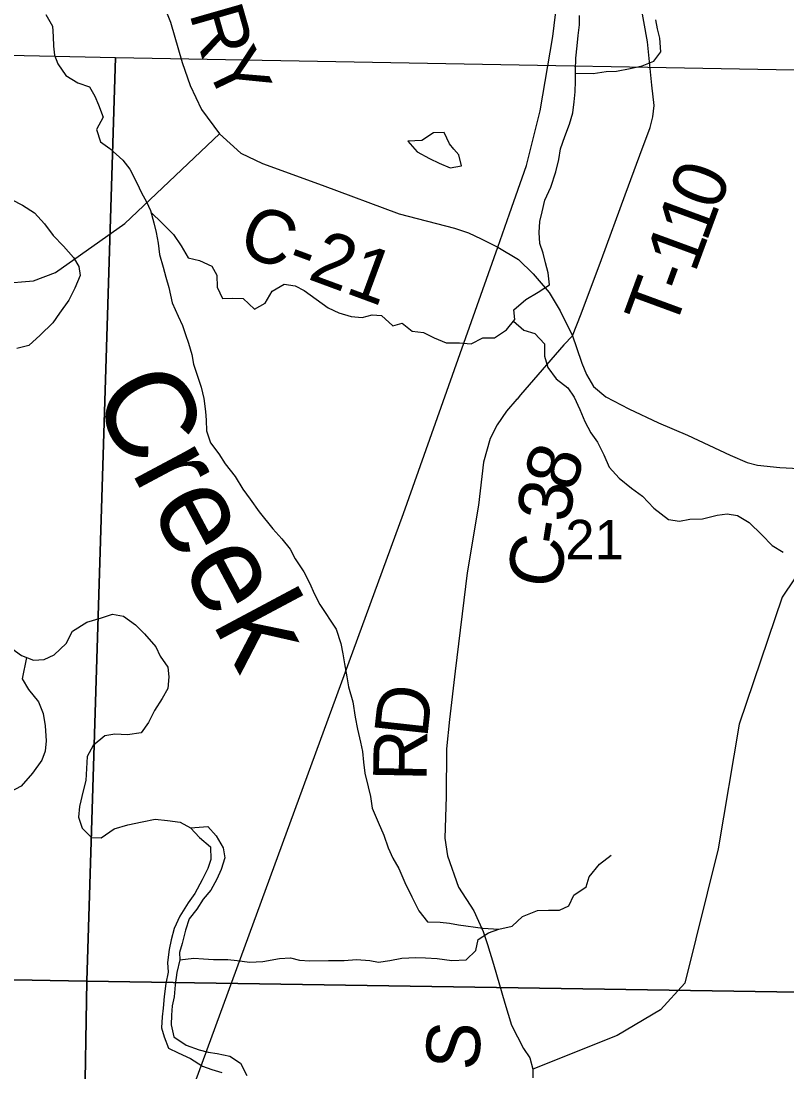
# Model space of a CAD drawing. Extents: x 2043100 to 2470832, y 443715 to 810583.
# Drawn here: x 2237065 to 2241363, y 681219 to 687120 of the extents above; entities that cross this region are included whole.
import ezdxf

# ---------------------------------------------------------------- set-up
doc = ezdxf.new("R2010")
doc.units = 0
for name, color, linetype in [('GM_X_County_Road', 7, 'Continuous'), ('GM_X_County_Road_Text', 7, 'Continuous'), ('GM_X_Interstate_Route', 7, 'Continuous'), ('GM_X_Minor_Lake', 7, 'Continuous'), ('GM_X_Minor_River', 7, 'Continuous'), ('GM_X_Minor_River_Text', 7, 'Continuous'), ('GM_X_Section', 7, 'Continuous'), ('GM_X_Section_Text', 7, 'Continuous'), ('GM_X_Township_Road', 7, 'Continuous'), ('GM_X_Township_Road_Text', 7, 'Continuous'), ('GM_X_Township_ROW', 7, 'Continuous')]:
    doc.layers.add(name, color=color, linetype=linetype)

msp = doc.modelspace()

# ---------------------------------------------------------------- linework, layer by layer
at = {"layer": 'GM_X_County_Road'}
for points in [[(2237860.7, 687221.6), (2237903.5, 687113.1), (2237969.1, 686886.3), (2238013.7, 686757.8), (2238078.2, 686623), (2238178.7, 686485.9), (2238299.3, 686378.7), (2238420.5, 686319.4), (2238754.6, 686198.1), (2239186.2, 686037.7), (2239496.7, 685956.7), (2239576.3, 685929.9), (2239647.8, 685897.1), (2239740.6, 685849.5), (2239856.2, 685781), (2239939.3, 685700.1), (2240028, 685595.2), (2240090.9, 685492.5), (2240159.3, 685351.7)], [(2240159.3, 685351.7), (2240110.9, 685302.1), (2239868.5, 685020.3), (2239848.7, 684997.3)], [(2240159.3, 685351.7), (2240182.6, 685287.4), (2240211.7, 685199.1), (2240238.9, 685134.7), (2240278.2, 685068.3), (2240347.5, 685009.6), (2240476.5, 684942.3), (2240641.4, 684864.6), (2240804.4, 684795), (2241044.8, 684682.5), (2241140.2, 684641.6), (2241197.9, 684627), (2241323.6, 684613.8), (2241429.3, 684606.7), (2241518.9, 684591.8), (2241652.3, 684552.5), (2241807.5, 684506.9), (2241898.9, 684468), (2241952.6, 684443.5), (2241989.1, 684420), (2242025.2, 684381.3), (2242065.3, 684338.3), (2242081.6, 684286.2), (2242096.3, 684239.2)], [(2239848.7, 684997.3), (2239848, 684996.5), (2239789.8, 684929), (2239737.1, 684853.4), (2239698.4, 684775.7), (2239661.1, 684644), (2239632.7, 684402.1), (2239568.4, 684021.5), (2239501.9, 683469.6), (2239468.6, 683198.6), (2239453.5, 683034.1), (2239450.1, 682765.7), (2239444.2, 682531.3), (2239457.8, 682433.4), (2239520.9, 682256.3), (2239605.2, 682123.6), (2239659.2, 682008.4), (2239682.4, 681934.7), (2239716.3, 681825.2), (2239780.1, 681606), (2239818.2, 681482.5), (2239884.5, 681351.6), (2239919.4, 681298.1), (2239938, 681236.2), (2239937.3, 681186.3)]]:
    msp.add_lwpolyline(points, dxfattribs=at)
at = {"layer": 'GM_X_Interstate_Route'}
msp.add_lwpolyline([(2237853.4, 680646.6), (2237853.4, 680646.6), (2239210.5, 684354.4), (2239740.6, 685849.5), (2239807, 686036.8), (2239900.8, 686308.4), (2239978.1, 686615.9), (2240049.8, 687033.4), (2240096, 687420.4), (2240111.2, 688007.2), (2240143.4, 688932.6), (2240159.4, 689467.4), (2240205, 690022.6), (2240236.1, 690485.5), (2240298.1, 690880.8), (2240441.3, 691587.6), (2240552.3, 692108)], dxfattribs=at)
at = {"layer": 'GM_X_Minor_Lake'}
for points in [[(2239494.3, 686400.4), (2239469.3, 686429.5), (2239439.4, 686493.6), (2239379.5, 686491.7), (2239313.5, 686449.7), (2239235.7, 686445.8)], [(2239235.7, 686445.8), (2239287.5, 686385.7), (2239357.3, 686347.6), (2239411.1, 686321.5), (2239473, 686295.4), (2239536.9, 686307.3), (2239521, 686369.4), (2239494.3, 686400.4)]]:
    msp.add_lwpolyline(points, dxfattribs=at)
at = {"layer": 'GM_X_Minor_River'}
for points in [[(2237204.5, 687157.1), (2237242.3, 687091), (2237246.1, 687033), (2237248, 686978.9), (2237253.9, 686928.9), (2237271.8, 686878.8), (2237317.6, 686814.7), (2237383.4, 686772.6), (2237449.3, 686750.5), (2237479.1, 686698.4), (2237501, 686648.4), (2237526.8, 686580.3), (2237488.7, 686510.3), (2237510.6, 686442.2), (2237564.4, 686404.1), (2237636.2, 686338), (2237676, 686287.9), (2237715.8, 686211.8), (2237741.6, 686155.7), (2237769.5, 686105.6), (2237791.4, 686055.6), (2237811.2, 685987.5), (2237823.1, 685933.4), (2237834.9, 685873.4), (2237842.8, 685809.3), (2237862.6, 685737.3), (2237878.5, 685681.2), (2237894.4, 685623.1), (2237914.2, 685537.1), (2237948, 685463), (2237971.8, 685410.9), (2237987.7, 685360.8), (2238005.6, 685310.8), (2238023.4, 685246.7), (2238033.3, 685192.7), (2238057.1, 685120.6), (2238077, 685064.5), (2238090.8, 685000.5), (2238100.7, 684928.4), (2238104.6, 684878.4), (2238106.5, 684818.3), (2238128.3, 684752.2), (2238176.1, 684690.1), (2238209.9, 684634.1), (2238267.7, 684561.9), (2238309.5, 684491.8), (2238351.3, 684435.7), (2238401.1, 684363.6)], [(2237794.7, 686044), (2237855.1, 685987.4), (2237920.9, 685921.3), (2237964.7, 685857.2), (2238002.5, 685791.1), (2238066.4, 685775), (2238136.2, 685742.9), (2238164, 685692.8), (2238165.9, 685624.8), (2238195.7, 685562.7), (2238249.6, 685564.6), (2238311.5, 685562.5), (2238375.3, 685502.4), (2238435.3, 685536.3), (2238475.3, 685602.3), (2238541.3, 685642.3), (2238603.2, 685632.2), (2238655, 685606.1), (2238720.8, 685558), (2238788.6, 685509.8), (2238848.5, 685481.7), (2238918.3, 685461.6), (2238980.2, 685455.5), (2239036.1, 685469.5), (2239088, 685467.4), (2239151.8, 685409.3), (2239203.8, 685423.2), (2239259.6, 685379.1), (2239323.5, 685371), (2239383.3, 685340.9), (2239451.1, 685312.8), (2239525, 685312.7), (2239590.9, 685306.6), (2239656.9, 685340.5), (2239722.7, 685340.4), (2239788.7, 685386.4), (2239836.7, 685444.3), (2239830.9, 685498.4), (2239896.9, 685556.3), (2239966.8, 685598.3), (2240030.8, 685638.2), (2240022.9, 685706.3), (2240009.1, 685762.3), (2239995.2, 685816.4), (2239977.3, 685870.4), (2239973.4, 685932.5), (2239975.6, 685994.5), (2239989.6, 686048.5), (2240003.8, 686114.5), (2240037.8, 686186.5), (2240065.9, 686272.6), (2240082.1, 686342.6), (2240092.1, 686402.6), (2240116.2, 686470.6), (2240142.3, 686540.6), (2240162.4, 686604.7), (2240168.5, 686666.7), (2240174.6, 686722.7), (2240176.7, 686782.8), (2240176.9, 686844.8), (2240179, 686910.8), (2240185.1, 686980.9), (2240191.2, 687038.9), (2240199.3, 687098.9), (2240199.4, 687150.9)], [(2240176.8, 686826.8), (2240274.7, 686824.6), (2240348.6, 686836.5), (2240406.5, 686838.5), (2240482.4, 686852.4), (2240550.3, 686868.3), (2240616.2, 686894.2), (2240656.2, 686946.2), (2240650.4, 687024.2), (2240636.5, 687076.3), (2240626.6, 687126.3)], [(2237012.8, 686118.7), (2237074.6, 686086.6), (2237140.4, 686042.5), (2237196.2, 685980.3), (2237246, 685916.2), (2237303.8, 685856.1), (2237359.6, 685792), (2237389.4, 685741.9), (2237397.3, 685691.9), (2237367.2, 685619.9), (2237333.2, 685551.9), (2237281.1, 685479.9), (2237243.1, 685425.9), (2237173.1, 685355.9), (2237109.1, 685298), (2237041.1, 685282.1)], [(2239829.4, 685435.5), (2239886.5, 685384.2), (2239948.4, 685366.1), (2240002.2, 685308), (2240002.1, 685238), (2240021.9, 685173.9), (2240067.7, 685111.8), (2240133.5, 685059.7), (2240169.4, 685007.6), (2240201.2, 684939.5), (2240229, 684871.4), (2240262.8, 684807.3), (2240300.6, 684755.2), (2240336.4, 684685.1), (2240366.3, 684615), (2240422.1, 684552.9), (2240489.8, 684496.8), (2240551.6, 684452.7), (2240615.1, 684385.5)], [(2240615.1, 684385.5), (2240697.6, 684322), (2240759.6, 684312.2), (2240817.6, 684322.4), (2240889.5, 684324.6), (2240971.4, 684344.9), (2241027.4, 684353.1), (2241085.4, 684343.3), (2241151.5, 684303.5), (2241221.6, 684235.7), (2241279.8, 684175.8), (2241341.9, 684138)], [(2238401.1, 684363.6), (2238478.7, 684268.3), (2238528.8, 684212.5), (2238575, 684154.6), (2238603.1, 684100.7), (2238651.3, 684026.8), (2238683.5, 683964.8), (2238711.6, 683902.9), (2238741.8, 683844.9), (2238834.2, 683705.2), (2238860.4, 683625.2), (2238870.6, 683567.2), (2238880.7, 683511.2), (2238892.9, 683437.2), (2238903.1, 683381.2), (2238927.3, 683297.2), (2238939.6, 683211.2), (2238953.8, 683143.2), (2238970, 683071.2), (2238982.1, 683019.2), (2238986.3, 682959.2), (2238994.5, 682897.2), (2239012.7, 682821.2), (2239026.9, 682765.2), (2239035, 682701.2), (2239069.3, 682621.2), (2239101.5, 682549.3), (2239125.7, 682477.3), (2239151.8, 682419.3), (2239186, 682361.4), (2239218.2, 682283.5), (2239258.4, 682203.6), (2239296.6, 682123.6), (2239346.8, 682061.8), (2239416.8, 682060), (2239468.8, 682054.2), (2239520.8, 682046.3), (2239656.8, 682026.8), (2239746.8, 682021.1)], [(2237013.2, 683596.8), (2237067.3, 683557), (2237135.4, 683531.2), (2237195.3, 683535.4), (2237251.2, 683561.6), (2237319, 683625.9), (2237354.8, 683694.1), (2237434.6, 683744.4), (2237516.5, 683768.7), (2237578.4, 683788.9), (2237640.4, 683779.1), (2237708.6, 683729.3), (2237758.7, 683679.5), (2237820.9, 683605.6), (2237847, 683553.7), (2237889.2, 683491.8), (2237895.3, 683437.8), (2237889.5, 683371.7), (2237857.7, 683315.5), (2237813.9, 683249.3), (2237780.1, 683181.2), (2237740.3, 683123), (2237662.4, 683112.7), (2237592.4, 683116.5), (2237536.5, 683106.3), (2237470.6, 683052), (2237436.8, 682989.9), (2237433, 682923.8), (2237429.2, 682855.8), (2237413.4, 682797.7), (2237393.7, 682709.5), (2237387.9, 682649.5), (2237408, 682587.5), (2237460.2, 682535.6), (2237514.2, 682533.8), (2237588, 682584.1), (2237663.9, 682606.4), (2237745.8, 682624.7), (2237817.7, 682638.9), (2237887.7, 682631.2), (2237957.7, 682621.4), (2238015.8, 682589.6)], [(2237096.3, 683546), (2237071.7, 683426.9), (2237107.9, 683367), (2237164, 683297.2), (2237190.2, 683231.2), (2237200.4, 683163.2), (2237206.7, 683079.2), (2237200.8, 683021.1), (2237183, 682971), (2237129.2, 682896.8), (2237065.5, 682824.5), (2236999.6, 682788.2)], [(2238015.8, 682589.6), (2238065.9, 682535.7), (2238128, 682483.9), (2238130.3, 682411.8), (2238114.4, 682361.8), (2238082.6, 682297.6), (2238040.9, 682221.4), (2238003, 682169.2), (2237957.3, 682095), (2237925.5, 682024.9), (2237907.7, 681960.8), (2237895.9, 681906.7), (2237888.1, 681834.6), (2237890.2, 681780.6), (2237878.4, 681716.5), (2237868.6, 681642.4), (2237862.8, 681578.3), (2237857, 681528.3), (2237853.2, 681468.2), (2237869.3, 681416.2), (2237893.5, 681352.3), (2237947.5, 681326.4), (2238015.6, 681294.7), (2238083.7, 681252.9), (2238135.7, 681233), (2238191.8, 681217.2)], [(2238015.8, 682589.6), (2238113.7, 682597.9), (2238159.9, 682546), (2238200, 682478.1), (2238208.2, 682422.1), (2238188.4, 682356), (2238164.6, 682301.9), (2238130.8, 682239.7), (2238086.9, 682189.5), (2238051.1, 682133.4), (2238009.3, 682079.2), (2237987.5, 682015.1), (2237969.7, 681941), (2237953.9, 681890.9), (2237956, 681848.8), (2237940.2, 681778.8), (2237930.4, 681708.7), (2237924.6, 681640.6), (2237912.8, 681590.5), (2237908.9, 681538.5), (2237907.1, 681484.4), (2237923.3, 681416.4), (2237991.4, 681370.6), (2238065.4, 681342.9), (2238115.5, 681331), (2238165.5, 681323.2), (2238237.5, 681307.4), (2238297.6, 681269.6), (2238331.8, 681199.7)], [(2237956, 681848.8), (2238035.9, 681859.1), (2238089.9, 681855.3), (2238145.9, 681851.5), (2238225.9, 681851.8), (2238277.9, 681846), (2238347.9, 681836.2), (2238421.8, 681840.4), (2238515.7, 681856.8), (2238577.7, 681861), (2238627.7, 681847.2), (2238685.7, 681843.3), (2238789.7, 681845.7), (2238877.6, 681846), (2238947.6, 681850.2), (2239021.6, 681844.5), (2239071.6, 681836.7), (2239135.5, 681844.9), (2239201.5, 681859.1), (2239281.4, 681861.4), (2239335.4, 681859.6), (2239399.4, 681855.8), (2239483.4, 681846.1), (2239563.3, 681848.3), (2239617.2, 681900.6), (2239631, 681962.7), (2239688.8, 682000.9), (2239746.8, 682021.1), (2239820.7, 682037.4), (2239878.5, 682091.6), (2239962.4, 682125.9), (2240024.3, 682128.1), (2240086.3, 682128.3), (2240138.2, 682152.5), (2240168, 682212.7), (2240235.9, 682258.9), (2240253.7, 682315), (2240311.5, 682385.3), (2240377.3, 682437.6)]]:
    msp.add_lwpolyline(points, dxfattribs=at)
at = {"layer": 'GM_X_Section'}
for points in [[(2232303.8, 687030.6), (2237595.1, 686915.4), (2237434.5, 681728.7), (2232209.4, 681824.4)], [(2237595.1, 686915.4), (2242950.3, 686817), (2242879.6, 681645.2), (2237434.5, 681728.7)], [(2232209.4, 681824.4), (2237434.5, 681728.7), (2237342.8, 676305.5), (2232088.9, 676483)], [(2237434.5, 681728.7), (2242879.6, 681645.2), (2242780.6, 676346), (2237342.8, 676305.5)]]:
    msp.add_lwpolyline(points, close=True, dxfattribs=at)
at = {"layer": 'GM_X_Township_Road'}
for points in [[(2240159.3, 685351.7), (2240208.5, 685475.3), (2240323.3, 685780.5), (2240454.7, 686143.5), (2240536.8, 686366.8), (2240596.3, 686522.4), (2240610.9, 686582.3), (2240617.5, 686646.3), (2240604.7, 686760.5), (2240581.2, 687002.9), (2240511.2, 687387.9), (2240503.2, 687430.1), (2240502.8, 687432.1)], [(2235863.5, 686184.9), (2235977.3, 686117), (2236070.6, 686064.1), (2236207.1, 685948.7), (2236411.1, 685788.6), (2236577.9, 685702.9), (2236958.5, 685646.7), (2237134.5, 685661.4), (2237258.6, 685708.3), (2237648.6, 685982.7), (2238178.7, 686485.9)]]:
    msp.add_lwpolyline(points, dxfattribs=at)
at = {"layer": 'GM_X_Township_ROW'}
msp.add_lwpolyline([(2241722.5, 684295.1), (2241550.9, 684205.4), (2241336.5, 683885.1), (2241094.9, 683171.8), (2240976.9, 682472.7), (2240790, 681718.3), (2240652.6, 681567.7), (2240411.1, 681425.1), (2239938, 681236.2)], dxfattribs=at)

# ---------------------------------------------------------------- texts
at = {"layer": 'GM_X_County_Road_Text'}
for s, rotation, p in [('R', 286.0151, (2238007.9, 687164.4)), ('Y', 295.58679, (2238095.3, 686876.5)), ('C-21', 339.72503, (2238270.8, 685820.5)), ('8', 72.14925, (2240164.7, 684468.7)), ('3', 82.74977, (2240144.6, 684299.7)), ('-', 80.98447, (2240123.9, 684168)), ('C', 80.57873, (2240083.2, 683922.7)), ('D', 83.73663, (2239344.2, 683088.8)), ('R', 88.97738, (2239340.3, 682849.7)), ('S', 85.48139, (2239629.9, 681222.8))]:
    msp.add_text(s, height=300, rotation=rotation, dxfattribs=at).set_placement(p)
at = {"layer": 'GM_X_Minor_River_Text'}
msp.add_text('Creek', height=499.93, rotation=298.09908, dxfattribs=at).set_placement((2237453.1, 685017.8))
at = {"layer": 'GM_X_Section_Text'}
msp.add_text('21', height=220.83, rotation=0.00001, dxfattribs=at).set_placement((2240119, 684098.3))
at = {"layer": 'GM_X_Township_Road_Text'}
for s, rotation, p in [('0', 69.31482, (2240974.3, 686046.2)), ('1', 69.73813, (2240910.5, 685873.3)), ('1', 69.80392, (2240846.7, 685700)), ('-', 69.81214, (2240804.2, 685584.4)), ('T', 69.82064, (2240726.8, 685373.8))]:
    msp.add_text(s, height=300, rotation=rotation, dxfattribs=at).set_placement(p)

doc.saveas('drawing.dxf')
